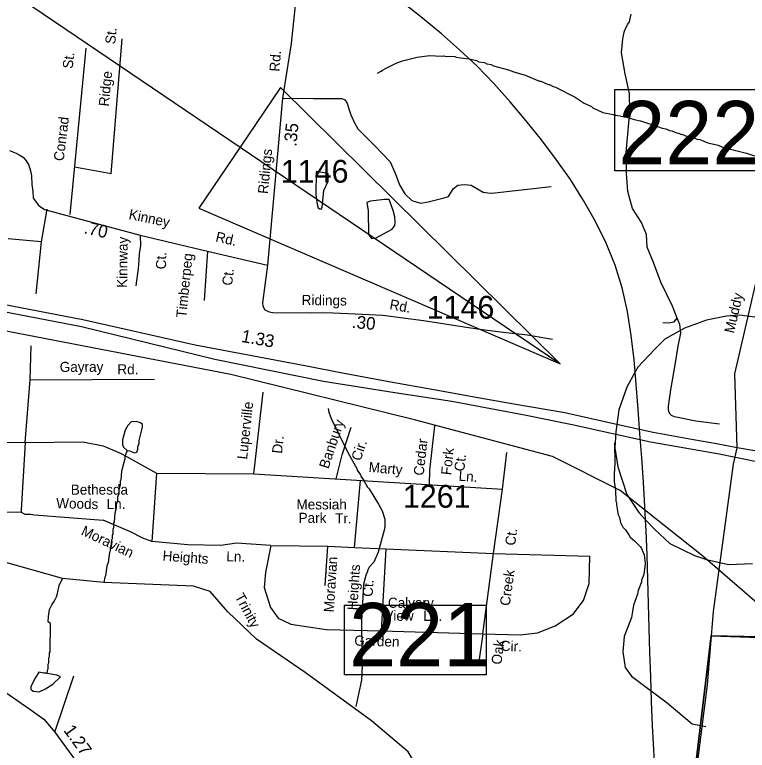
# Model space of a CAD drawing. Extents: x 1551653 to 1702041, y 811336 to 920032.
# Drawn here: x 1591821 to 1596572, y 846549 to 851316 of the extents above; entities that cross this region are included whole.
import ezdxf

# ---------------------------------------------------------------- set-up
doc = ezdxf.new("R2010")
doc.units = 0
for name, color, linetype in [('Old_Level_10', 7, 'Continuous'), ('Old_Level_11', 7, 'Continuous'), ('Old_Level_17', 7, 'Continuous'), ('Old_Level_21', 7, 'Continuous'), ('Old_Level_28', 7, 'Continuous'), ('Old_Level_3', 7, 'Continuous'), ('Old_Level_31', 7, 'Continuous'), ('Old_Level_32', 7, 'Continuous'), ('Old_Level_35', 7, 'Continuous'), ('Old_Level_48', 7, 'Continuous'), ('Old_Level_49', 7, 'Continuous'), ('Old_Level_50', 7, 'Continuous'), ('Old_Level_59', 7, 'Continuous'), ('Old_Level_62', 7, 'Continuous'), ('Old_Level_8', 7, 'Continuous')]:
    doc.layers.add(name, color=color, linetype=linetype)

msp = doc.modelspace()

# ---------------------------------------------------------------- linework, layer by layer
at = {"layer": 'Old_Level_28'}
for points in [[(1596506.718, 848509.832), (1596372.895, 848533.982), (1596223.714, 848560.328), (1595962.266, 848607.753), (1595714.667, 848662.132), (1595389.26, 848736.877), (1595059.232, 848790.937), (1594838.535, 848830.893), (1594539.451, 848885.908), (1594246.735, 848937.269), (1593923.597, 848997.937), (1593737.116, 849033.994), (1592992.496, 849174.633), (1592262.746, 849338.758), (1591688.024, 849449.061), (1590927.32, 849582.734), (1590621.544, 849639.267)], [(1590453.291, 849599.748), (1590596.984, 849570.445), (1590897.847, 849516.37), (1591679.613, 849404.74), (1592254.285, 849294.447), (1593119.738, 849084.615), (1593823.957, 848941.906), (1594286.855, 848867.258), (1594656.189, 848811.042), (1595128.102, 848723.103), (1595435.676, 848659.351), (1595944.644, 848547.378), (1596389.991, 848470.535), (1596495.295, 848448.579)], [(1597635.742, 848314.542), (1597542.997, 848327.967), (1597318.801, 848368.639), (1596936.186, 848435.221), (1596506.718, 848509.832)], [(1596495.295, 848448.579), (1596688.122, 848409.007), (1597081.047, 848338.803), (1597369.685, 848281.86), (1597660.991, 848228.854)]]:
    msp.add_lwpolyline(points, dxfattribs=at)
at = {"layer": 'Old_Level_3'}
for points in [[(1587614.954, 854291.591), (1593283.445, 850458.366), (1595357.487, 849055.829), (1595359.361, 849054.561)], [(1595975.233, 846395.154), (1595965.739, 846552.157), (1595957.893, 846709.414), (1595951.377, 846866.879), (1595945.87, 847024.508), (1595941.055, 847182.255), (1595936.611, 847340.077), (1595932.219, 847497.927), (1595927.56, 847655.759), (1595922.315, 847813.53), (1595916.163, 847971.195), (1595912.803, 848042.951), (1595908.787, 848128.708), (1595899.866, 848286.023), (1595889.082, 848443.097), (1595876.319, 848600.004), (1595864.369, 848758.541), (1595852.479, 848918.375), (1595845.227, 849000.631), (1595838.381, 849078.274), (1595819.812, 849237.009), (1595794.504, 849393.346), (1595760.194, 849546.055), (1595714.614, 849693.903), (1595656.167, 849836.309), (1595587.438, 849975.861), (1595509.998, 850112.822), (1595425.031, 850246.996), (1595333.719, 850378.187), (1595237.25, 850506.199), (1595136.806, 850630.837), (1595033.575, 850751.905), (1594928.739, 850869.209), (1594820.513, 850981.739), (1594706.66, 851089.156), (1594588.29, 851192.475), (1594466.519, 851292.713), (1594342.461, 851390.886)], [(1595359.368, 849053.971), (1595357.487, 849055.829), (1593545.072, 850845.254), (1593283.445, 850458.366), (1593015.746, 850062.498), (1595359.368, 849053.971)], [(1596669.935, 849348.757), (1596521.394, 849368.132), (1596437.436, 849361.674), (1596308.269, 849335.84), (1596166.186, 849284.174), (1596037.019, 849213.132), (1595972.436, 849148.548), (1595862.644, 849032.298), (1595845.227, 849000.631), (1595791.602, 848903.132), (1595739.936, 848754.59), (1595720.561, 848612.507), (1595714.102, 848509.174), (1595733.477, 848386.466), (1595791.602, 848205.632), (1595869.102, 848089.382), (1595912.803, 848042.951), (1595972.436, 847979.591), (1596069.311, 847889.173), (1596230.769, 847811.673), (1596308.269, 847785.84), (1596450.353, 847753.549)], [(1596450.353, 847753.549), (1596605.352, 847760.007)]]:
    msp.add_lwpolyline(points, dxfattribs=at)
at = {"layer": 'Old_Level_31'}
for p, q in [((1596506.718, 848509.832), (1596506.718, 848509.832)), ((1596495.295, 848448.579), (1596495.295, 848448.579))]:
    msp.add_line(p, q, dxfattribs=at)
for points in [[(1595714.337, 850830.554), (1596673.573, 850830.554), (1596673.573, 850304.312), (1595714.337, 850304.312), (1595714.337, 850830.554)], [(1593959.511, 847489.542), (1594879.135, 847489.542), (1594879.135, 847036.913), (1593959.511, 847036.913), (1593959.511, 847489.542)]]:
    msp.add_lwpolyline(points, dxfattribs=at)
at = {"layer": 'Old_Level_32'}
for points in [[(1593647.975, 851597.533), (1593641.288, 851396.729), (1593614.537, 851128.99), (1593557.345, 850775.101), (1593461.317, 849692.642)], [(1591787.459, 850435.546), (1591831.36, 850418.847), (1591851.16, 850408.647), (1591876.859, 850392.246), (1591894.66, 850369.946), (1591912.259, 850341.747), (1591923.761, 850303.447), (1591929.26, 850271.347), (1591932.36, 850215.448), (1591939.759, 850169.248), (1591941.184, 850126.966), (1591969.146, 850090.367), (1591972.29, 850084.811), (1591986.738, 850073.243), (1592014.298, 850054.511), (1592634.49, 849887.386), (1593070.576, 849783.896), (1593461.317, 849692.642)], [(1593461.317, 849692.642), (1593429.329, 849449.401), (1593430.927, 849427.403), (1593443.931, 849402.282), (1593471.455, 849390.591), (1593495.454, 849386.29), (1593743.348, 849384.963), (1593838.222, 849386.583), (1594030.344, 849378.287), (1594208.456, 849369.752), (1594471.69, 849334.995), (1594736.565, 849292.2), (1594837.787, 849279.099)], [(1591510.681, 848545.755), (1591889.91, 848543.356), (1592262.086, 848547.607), (1592395.754, 848522.529), (1592512.713, 848472.373), (1592739.933, 848343.94), (1593372.106, 848340.58), (1594983.974, 848241.445)], [(1589115.511, 847575.755), (1589391.398, 847527.101), (1589766.271, 847470.565), (1590246.416, 847388.33), (1590682.912, 847321.515), (1590780.618, 847299.005), (1591060.352, 847262.409), (1591228.601, 847231.784), (1591390.361, 847175.248), (1591552.121, 847080.164), (1591757.531, 846928.545), (1591918.676, 846816.301), (1592011.11, 846749.486), (1592080.436, 846667.251), (1592231.926, 846459.096)]]:
    msp.add_lwpolyline(points, dxfattribs=at)
at = {"layer": 'Old_Level_35'}
for p, q in [((1592446.202, 850284.368), (1592518.508, 851158.677)), ((1592283.516, 851098.38), (1592178.908, 850020.759)), ((1593557.345, 850775.101), (1593758.312, 850773.499)), ((1592446.202, 850284.368), (1592208.746, 850328.141)), ((1592029.354, 850056.664), (1591992.788, 849843.534)), ((1591992.788, 849843.534), (1591778.758, 849864.485)), ((1591992.788, 849843.534), (1591958.373, 849507.693)), ((1593070.576, 849783.896), (1593050.108, 849463.58)), ((1591921.744, 848950.643), (1591929.044, 849170.842)), ((1593372.106, 848340.58), (1593433.497, 848869.806)), ((1592739.933, 848343.94), (1592709.721, 847901.473)), ((1594025.83, 847863.163), (1594064.85, 848297.974)), ((1594926.571, 847825.066), (1594983.974, 848241.445)), ((1591698.715, 848094.199), (1591862.621, 848091.927)), ((1593483.082, 847875.618), (1593851.097, 847871.649)), ((1593834.501, 847616.833), (1593851.097, 847871.649)), ((1593851.097, 847871.649), (1594025.83, 847863.163)), ((1594227.956, 847853.347), (1594197.388, 847321.87)), ((1594857.925, 847303.499), (1594926.571, 847825.066)), ((1594926.571, 847825.066), (1595551.832, 847806.568)), ((1594197.388, 847321.87), (1594857.925, 847303.499)), ((1594857.925, 847303.499), (1594827.142, 847094.56)), ((1592080.436, 846667.251), (1592205.415, 847030.206))]:
    msp.add_line(p, q, dxfattribs=at)
for points in [[(1596118.048, 849348.617), (1596087.629, 849427.278), (1596012.534, 849582.488), (1595963.082, 849709.364), (1595922.901, 849810.033), (1595918.364, 849892.172), (1595885.897, 849968.675), (1595827.711, 850059.705), (1595797.734, 850170.174), (1595789.883, 850286.197), (1595786.441, 850422.345), (1595796.674, 850542.003), (1595811.478, 850689.789), (1595807.626, 850805.73), (1595779.975, 850932.163), (1595756.527, 851068.515), (1595766.195, 851160.368), (1595773.049, 851202.255), (1595783.187, 851226.321), (1595797.908, 851253.78), (1595807.965, 851270.472), (1595813.771, 851290.801), (1595819.598, 851319.428)], [(1593758.312, 850773.499), (1593847.982, 850773.921), (1593941.941, 850773.921), (1593961.608, 850765.176), (1593976.903, 850743.311), (1593985.644, 850712.701), (1594000.939, 850666.786), (1594024.975, 850614.311), (1594046.826, 850577.142), (1594158.266, 850463.448), (1594256.595, 850362.872), (1594289.373, 850288.534), (1594317.779, 850214.195), (1594350.555, 850155.161), (1594396.442, 850111.433), (1594453.255, 850093.941), (1594503.512, 850102.687), (1594606.212, 850128.924), (1594634.618, 850137.669), (1594647.729, 850159.534), (1594667.394, 850190.144), (1594695.801, 850212.008), (1594737.318, 850216.382), (1594781.019, 850212.008), (1594859.683, 850166.093), (1594890.274, 850161.72), (1594916.496, 850159.534), (1595301.073, 850203.262)], [(1592634.49, 849887.386), (1592636.351, 849818.481), (1592628.908, 849768.199), (1592626.755, 849723.714), (1592622.453, 849672.046), (1592606.58, 849559.621)], [(1596023.665, 849322.318), (1596062.012, 849318.738), (1596097.573, 849325.621), (1596118.048, 849348.617)], [(1596391.07, 848661.896), (1596239.613, 848682.778), (1596100.273, 848709.218), (1596080.434, 848717.627), (1596071.244, 848728.218), (1596064.308, 848741.367), (1596060.903, 848761.046), (1596061.49, 848780.045), (1596075.437, 848885.622), (1596104.528, 849047.121), (1596124.8, 849168.581), (1596140.309, 849252.311), (1596135.24, 849308.246), (1596118.048, 849348.617)], [(1594837.787, 849279.099), (1594989.635, 849259.447), (1595147.138, 849240.645), (1595308.477, 849213.558)], [(1591889.91, 848543.356), (1591921.744, 848950.643), (1592727.415, 848953.703)], [(1593904.978, 848307.807), (1593943.932, 848463.205), (1594004.089, 848643.074)], [(1594511.747, 848270.489), (1594513.439, 848364.603), (1594545.449, 848651.283)], [(1591889.91, 848543.356), (1591862.621, 848105.58), (1591862.621, 848091.927), (1591887.635, 848078.276), (1591924.517, 848078.905), (1591950.416, 848074.505), (1592394.116, 848039.905)], [(1594983.974, 848241.445), (1594996.43, 848331.791), (1595012.987, 848478.897)], [(1592709.721, 847901.473), (1592652.043, 847923.459), (1592572.392, 847964.683), (1592394.116, 848039.905)], [(1593483.082, 847875.618), (1593258.769, 847891.212), (1593157.238, 847877.036), (1592944.731, 847879.399), (1592709.721, 847901.473)], [(1593483.082, 847875.618), (1593447.664, 847700.784), (1593438.219, 847603.916), (1593480.72, 847473.972), (1593530.31, 847404.327), (1593611.542, 847366.514), (1593841.594, 847331.766), (1594197.388, 847321.87)], [(1594025.83, 847863.163), (1594225.367, 847853.472), (1594227.956, 847853.347), (1594926.571, 847825.066)], [(1595449.442, 847438.751), (1595510.454, 847518.891), (1595547.153, 847629.076), (1595551.832, 847806.568)], [(1594857.925, 847303.499), (1595099.693, 847296.774), (1595212.778, 847310.764), (1595326.955, 847355.654), (1595445.209, 847433.192), (1595449.442, 847438.751)]]:
    msp.add_lwpolyline(points, dxfattribs=at)
at = {"layer": 'Old_Level_48'}
for points in [[(1596197.421, 846117.581), (1596338.524, 847290.486), (1596904.927, 847270.334), (1596283.958, 847806.568), (1595748.221, 848233.118), (1595309.89, 848452.486), (1594414.385, 848690.85), (1593223.582, 848983.51), (1590507.715, 849506.118), (1589412.775, 849462.647)], [(1598970.777, 848884.095), (1598730.312, 848502.718), (1598858.873, 848459.815), (1598968.388, 848493.184), (1599016.003, 848469.349), (1599039.81, 848416.913), (1599720.707, 848254.834), (1599881.793, 848263.502), (1600123.53, 848270.222), (1600465.992, 848276.942), (1600432.417, 848008.135), (1600210.825, 848028.295), (1600204.11, 847927.493), (1599915.368, 847920.773), (1599774.354, 848008.135), (1599566.191, 847947.653), (1599217.014, 847819.97), (1598988.707, 847746.048), (1598571.832, 847761.855), (1598316.86, 847936.85), (1598359.719, 847250.165), (1596338.524, 847290.486), (1596197.421, 846117.581)]]:
    msp.add_lwpolyline(points, dxfattribs=at)
at = {"layer": 'Old_Level_49'}
for points in [[(1596197.421, 846117.581), (1596338.524, 847290.486), (1596904.927, 847270.334), (1596283.958, 847806.568), (1595748.221, 848233.118), (1595309.89, 848452.486), (1594414.385, 848690.85), (1593223.582, 848983.51), (1590507.715, 849506.118), (1589412.775, 849462.647)], [(1596197.421, 846117.581), (1596338.524, 847290.486), (1598359.719, 847250.165)]]:
    msp.add_lwpolyline(points, dxfattribs=at)
at = {"layer": 'Old_Level_50'}
msp.add_line((1596507.601, 848489.009), (1596507.601, 848489.009), dxfattribs=at)
at = {"layer": 'Old_Level_59'}
for points in [[(1596046.575, 845099.914), (1596080.613, 845132.056), (1596313.655, 846972.244), (1596353.64, 847447.453), (1596482.618, 848403.355), (1596506.718, 848509.832), (1596490.615, 848987.496), (1596790.606, 850274.813), (1596937.628, 851299.305), (1596914.663, 851431.102), (1596841.664, 851593.452), (1596439.659, 852113.669), (1596103.542, 852639.57), (1596042.576, 852962.123), (1596037.655, 853211.672), (1596005.564, 853287.9)], [(1593705.803, 847052.83), (1593390.031, 847269.603), (1593203.63, 847445.607), (1593089.802, 847577.456), (1592981.842, 847612.417), (1592399.108, 847637.177), (1592131.344, 847663.072), (1591732.441, 847775.352), (1591129.631, 848111.411)], [(1596046.575, 845099.914), (1595873.613, 845201.927), (1595138.604, 845771.562), (1594799.653, 846008.244), (1594800.576, 846041.103), (1594684.619, 846125.482), (1594495.561, 846336.173), (1594373.555, 846538.867), (1594134.566, 846740.69), (1593705.803, 847052.83)]]:
    msp.add_lwpolyline(points, dxfattribs=at)
at = {"layer": 'Old_Level_62'}
for points in [[(1594174.859, 850937.439), (1594198.953, 850949.127), (1594207.052, 850957.022), (1594231.249, 850970.657), (1594295.635, 851001.775), (1594335.825, 851017.204), (1594432.097, 851039.863), (1594512.17, 851050.73), (1594588.142, 851047.655), (1594604.136, 851049.449), (1594620.027, 851045.246), (1594644.018, 851046.886), (1594676.007, 851044.425), (1594683.901, 851040.324), (1594711.891, 851035.967), (1594767.767, 851031.148), (1594815.544, 851018.486), (1594831.436, 851010.284), (1594867.32, 851005.773), (1594883.212, 850997.571), (1594911.201, 850993.162), (1594927.093, 850984.96), (1595022.647, 850959.636), (1595058.429, 850945.128), (1595132.145, 850924.111), (1595225.546, 850884.843), (1595233.543, 850884.69), (1595281.218, 850864.03), (1595289.215, 850863.928), (1595313.001, 850851.625), (1595328.995, 850847.37), (1595456.025, 850781.651), (1595515.387, 850742.794), (1595563.062, 850720.136), (1595570.956, 850712.036), (1595634.522, 850683.174), (1595702.292, 850670.205), (1595718.184, 850664.002), (1595748.224, 850661.593), (1595774.06, 850653.237), (1595782.057, 850655.082), (1595837.729, 850636.32), (1595879.662, 850627.76), (1595957.274, 850602.692), (1595973.166, 850594.439), (1595997.055, 850590.132), (1596020.943, 850579.777), (1596044.832, 850575.471), (1596068.72, 850565.116), (1596082.664, 850562.911), (1596112.499, 850550.506), (1596128.39, 850548.302), (1596144.282, 850540.1), (1596150.331, 850541.996), (1596172.169, 850531.693), (1596229.891, 850516.877), (1596247.833, 850508.624), (1596263.725, 850506.42), (1596315.5, 850485.709), (1596383.168, 850470.74), (1596407.056, 850460.437), (1596456.884, 850449.723), (1596462.83, 850445.673), (1596566.382, 850418.196), (1596618.157, 850401.485)], [(1593853.748, 850237.853), (1593854.978, 850286.604), (1593775.725, 850299.83), (1593774.803, 850149.629), (1593783.825, 850089.036), (1593790.079, 850064.892), (1593797.153, 850056.997), (1593809.559, 850056.843), (1593815.505, 850065.917), (1593827.091, 850177.003), (1593853.748, 850237.853)], [(1594276.565, 850047.975), (1594250.523, 850118.205), (1594218.638, 850119.128), (1594128.517, 850107.286), (1594105.552, 850099.135), (1594112.728, 850045.36), (1594116.112, 849891.571), (1594134.874, 849865.068), (1594161.121, 849868.092), (1594269.081, 849926.737), (1594286.1, 849950.575), (1594289.176, 849971.798), (1594287.228, 850006.503), (1594276.565, 850047.975)], [(1593853.338, 848764.4), (1593858.976, 848740.358), (1593874.458, 848700.116), (1593979.445, 848482.71), (1594041.883, 848369.879), (1594041.78, 848363.882), (1594063.311, 848333.585), (1594065.259, 848325.537), (1594084.841, 848297.291), (1594108.217, 848254.948), (1594120.11, 848242.799), (1594180.703, 848143.964), (1594204.079, 848099.672), (1594221.406, 848047.435), (1594220.688, 847999.453), (1594216.382, 847975.513), (1594178.448, 847832.079), (1594149.638, 847768.513), (1594123.186, 847736.884), (1594108.832, 847713.047), (1594108.73, 847705.05), (1594100.528, 847689.209), (1594083.714, 847625.438), (1594070.385, 847385.681), (1594071.718, 847185.704), (1594069.36, 847161.713), (1594074.486, 847097.685), (1594071.205, 847001.721), (1594067.104, 846993.827), (1594062.593, 846961.889), (1594058.492, 846953.944), (1594033.271, 846831.784)], [(1592551.052, 848490.707), (1592564.995, 848490.553), (1592598.829, 848476.148), (1592612.978, 848481.94), (1592619.129, 848499.882), (1592619.334, 848515.876), (1592627.639, 848539.714), (1592627.844, 848555.708), (1592650.81, 848643.419), (1592649.067, 848659.413), (1592637.174, 848671.563), (1592609.287, 848679.918), (1592577.298, 848678.329), (1592554.948, 848654.594), (1592538.646, 848622.811), (1592519.884, 848561.09), (1592519.474, 848529.102), (1592527.266, 848513.006), (1592551.052, 848490.707)], [(1595712.135, 848541.765), (1595713.468, 848410.531), (1595708.546, 848338.609), (1595709.879, 848290.627), (1595717.056, 848234.545), (1595720.132, 848162.521), (1595723.925, 848154.472), (1595723.72, 848138.478), (1595734.895, 848074.297), (1595742.687, 848058.2), (1595750.172, 848026.11), (1595765.756, 847993.916), (1595781.545, 847977.666), (1595805.023, 847945.371), (1595812.815, 847929.274), (1595840.497, 847906.872), (1595879.97, 847866.323), (1595885.814, 847856.276), (1595903.243, 847816.034), (1595910.523, 847759.952), (1595901.5, 847688.081), (1595887.044, 847650.301), (1595886.839, 847640.304), (1595878.534, 847616.415), (1595864.078, 847584.632), (1595859.772, 847560.693), (1595834.858, 847489.027), (1595828.297, 847449.145), (1595820.607, 847410.236)], [(1592551.052, 848490.707), (1592534.648, 848452.925), (1592534.443, 848436.931), (1592513.425, 848357.269), (1592508.811, 848301.341), (1592504.71, 848293.395), (1592504.402, 848269.404), (1592496.098, 848237.518), (1592495.79, 848213.527), (1592487.486, 848189.639), (1592487.178, 848165.648), (1592478.873, 848141.811), (1592478.668, 848117.82), (1592470.261, 848085.934), (1592465.545, 848030.006), (1592461.547, 848022.06), (1592461.136, 847990.072), (1592457.035, 847982.126), (1592456.625, 847950.138), (1592452.524, 847942.192), (1592452.319, 847918.201), (1592448.218, 847910.255), (1592443.707, 847870.373), (1592439.606, 847862.427), (1592439.298, 847838.436), (1592435.197, 847830.49), (1592426.483, 847766.616), (1592418.178, 847742.728), (1592409.463, 847678.854), (1592405.362, 847670.909), (1592399.108, 847637.177)], [(1592032.783, 847046.473), (1592034.218, 847067.85), (1592038.319, 847075.796), (1592038.729, 847107.784), (1592042.83, 847115.73), (1592043.24, 847147.718), (1592047.341, 847155.663), (1592047.546, 847179.655), (1592051.647, 847187.601), (1592053.903, 847371.481), (1592038.604, 847381.747), (1592041.457, 847416.021), (1592046.351, 847460.654), (1592062.653, 847492.437), (1592074.524, 847511.033), (1592082.726, 847526.924), (1592092.821, 847543.117), (1592098.528, 847564.537), (1592108.516, 847615.947), (1592131.344, 847663.072)], [(1595820.607, 847410.236), (1595774.163, 847285.564), (1595764.423, 847185.755), (1595779.289, 847085.638), (1595820.607, 847028.429), (1596053.034, 846855.519), (1596214.307, 846720.44), (1596302.89, 846703.011)], [(1592032.783, 847046.473), (1592026.016, 847047.96), (1592010.022, 847048.165), (1591978.136, 847054.573), (1591953.633, 847016.895), (1591927.078, 846967.272), (1591925.028, 846959.275), (1591926.873, 846945.28), (1591940.612, 846931.081), (1591980.597, 846928.62), (1592020.787, 846946.1), (1592069.179, 846977.473), (1592118.392, 847025.507), (1592093.888, 847035.145), (1592032.783, 847046.473)]]:
    msp.add_lwpolyline(points, dxfattribs=at)

# ---------------------------------------------------------------- texts
at = {"layer": 'Old_Level_10'}
for s, height, rotation, p in [('St.', 65.6167, 84.197336, (1592472.857, 851123.168)), ('St.', 65.6167, 83.076556, (1592196.153, 850963.245)), ('Ridge', 65.6167, 84.197336, (1592430.94, 850719.346)), ('Conrad', 65.6167, 83.076556, (1592138.674, 850364.947)), ('Kinnway', 65.6167, 89.255083, (1592550.161, 849545.205)), ('Ct.', 65.6167, 89.255083, (1592802.63, 849665.587)), ('Timberpeg', 65.6167, 84.079183, (1592933.166, 849349.518)), ('Ct.', 65.6167, 84.079183, (1593231.39, 849557.777)), ('Gayray', 65.6167, 0.232417, (1592113.391, 849000.413)), ('Rd.', 65.6167, 0.232419, (1592487.157, 848985.003)), ('Luperville', 65.6167, 83.852383, (1593328.293, 848431.583)), ('Banbury', 65.6167, 71.507461, (1593855.657, 848368.797)), ('Dr.', 65.6167, 83.852383, (1593554.539, 848468.894)), ('Cir.', 65.6167, 71.507461, (1594064.123, 848419.303)), ('Cedar', 65.6167, 83.628828, (1594472.894, 848326.081)), ('Fork', 65.6167, 83.628828, (1594650.689, 848329.715)), ('Ct.', 65.6167, 83.628828, (1594736.282, 848353.606)), ('Bethesda', 65.6167, 0.014711, (1592184.948, 848205.352)), ('Woods', 65.6167, 358.603894, (1592089.723, 848118.242)), ('Ln.', 65.6167, 0.337461, (1592417.227, 848112.075)), ('Moravian', 65.6166, 334.740097, (1592246.837, 847948.428)), ('Ct.', 65.6167, 82.150314, (1595065.763, 847872.228)), ('Heights', 65.6167, 355.931, (1592778.396, 847777.673)), ('Ln.', 65.6167, 358.924306, (1593193.332, 847773.256)), ('Moravian', 65.6167, 86.2736, (1593890.779, 847441.306)), ('Heights', 65.6167, 86.2736, (1594042.838, 847454.487)), ('Creek', 65.6167, 82.150544, (1595031.64, 847481.737)), ('Ct.', 65.6167, 86.2736, (1594141.876, 847541.723)), ('Trinity', 65.6166, 298.338253, (1593246.309, 847544.957)), ('Garden', 65.6167, 358.406817, (1594023.099, 847227.468)), ('Oak', 65.6167, 82.502153, (1594976.894, 847101.053)), ('Cir.', 65.6167, 358.406697, (1594973.035, 847192.897))]:
    msp.add_text(s, height=height, rotation=rotation, dxfattribs=at).set_placement(p)
for s, p in [('Messiah', (1593648.374, 848109.891)), ('Park', (1593662.161, 848022.406)), ('Tr.', (1593899.333, 848018.683)), ('Calvary', (1594241.823, 847472.13)), ('View', (1594218.473, 847387.765)), ('Ln.', (1594471.368, 847387.521))]:
    msp.add_text(s, height=65.6167, dxfattribs=at).set_placement(p)
at = {"layer": 'Old_Level_11'}
for s, rotation, p in [('Rd.', 85.843972, (1593538.401, 850945.574)), ('Ridings', 84.412403, (1593463.446, 850152.487)), ('Kinney', 348.263322, (1592556.945, 849992.729)), ('Rd.', 347.031647, (1593119.878, 849847.347)), ('Ridings', 359.397983, (1593682.046, 849434.414)), ('Rd.', 349.874283, (1594248.896, 849407.72)), ('Marty', 354.903294, (1594114.444, 848352.996)), ('Ln.', 355.636789, (1594698.362, 848296.324))]:
    msp.add_text(s, height=65.6167, rotation=rotation, dxfattribs=at).set_placement(p)
at = {"layer": 'Old_Level_17'}
for s, rotation, p in [('.35', 84.412403, (1593647.544, 850458.648)), ('.70', 347.031647, (1592265.487, 849900.168)), ('.30', 354.345033, (1594005.371, 849287.007)), ('1.33', 349.614261, (1593286.78, 849196.127)), ('1.27', 306.046203, (1592134.542, 846677.797))]:
    msp.add_text(s, height=82.0208, rotation=rotation, dxfattribs=at).set_placement(p)
at = {"layer": 'Old_Level_21'}
msp.add_text('Muddy', height=65.6167, rotation=76.882136, dxfattribs=at).set_placement((1596485.565, 849247.41))
at = {"layer": 'Old_Level_31'}
for s, p in [('222', (1595735.507, 850347.16)), ('221', (1593989.754, 847093.52))]:
    msp.add_text(s, height=410.1042, dxfattribs=at).set_placement(p)
at = {"layer": 'Old_Level_8'}
for s, p in [('1146', (1593546.907, 850227.407)), ('1146', (1594492.601, 849346.278)), ('1261', (1594338.534, 848120.806))]:
    msp.add_text(s, height=147.6375, dxfattribs=at).set_placement(p)

doc.saveas('drawing.dxf')
